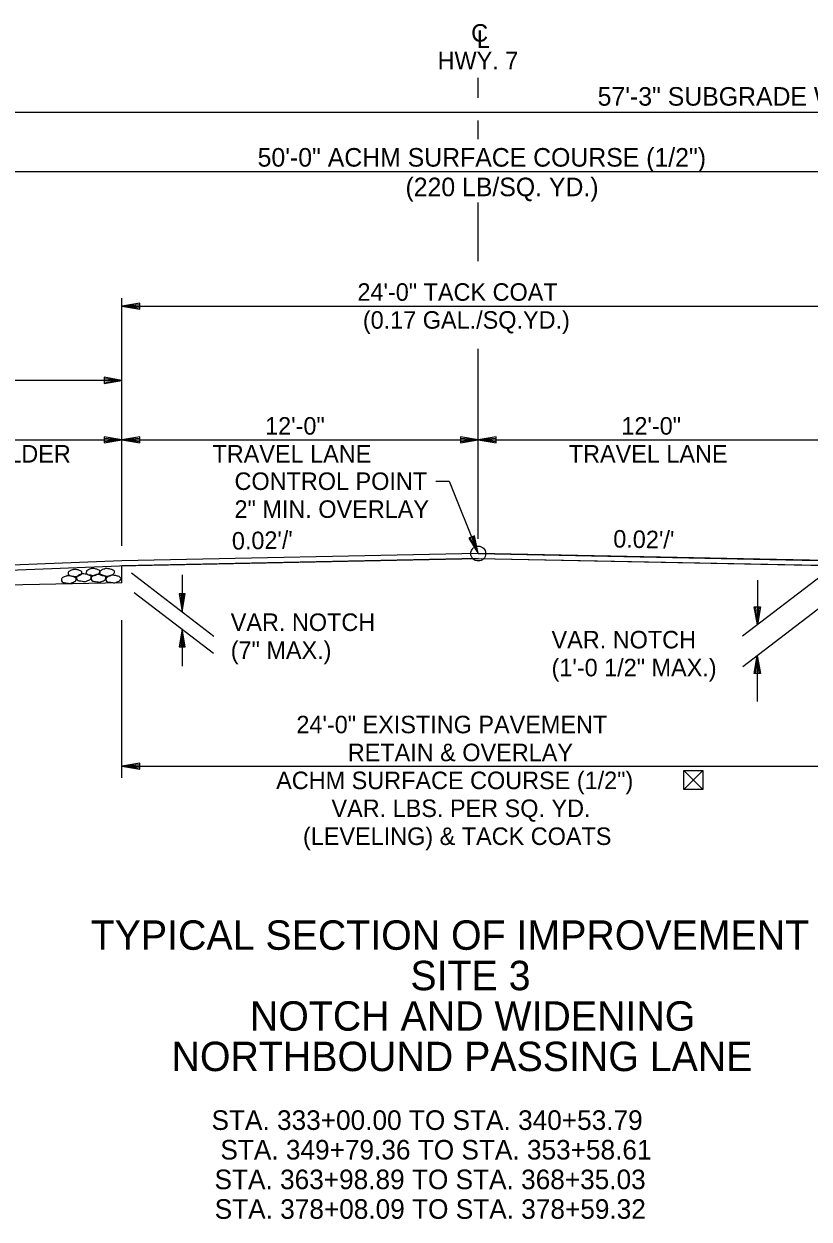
# Model space of a CAD drawing. Extents: x 1398183 to 1398373, y 1967240 to 1968889.
# Drawn here: x 1398229.85 to 1398256.3, y 1968483.43 to 1968523.66 of the extents above; entities that cross this region are included whole.
import ezdxf

# ---------------------------------------------------------------- set-up
doc = ezdxf.new("R2010")
doc.units = 0
for name, color, linetype in [('1', 7, 'Continuous'), ('10', 7, 'Continuous'), ('19', 7, 'Continuous'), ('42', 7, 'Continuous'), ('7', 7, 'Continuous'), ('Level 1', 7, 'Continuous'), ('Level 9', 7, 'Continuous')]:
    doc.layers.add(name, color=color, linetype=linetype)

# ---------------------------------------------------------------- blocks, each defined once
blk = doc.blocks.new('ROCKS')
at = {"layer": '1'}
blk.add_spline([(0.013, 0.06), (0.053, 0.053), (0.107, 0.033), (0.133, 0.013), (0.133, -0.007), (0.12, -0.033), (0.107, -0.04), (0.073, -0.053), (0.033, -0.067), (0.013, -0.067), (-0.02, -0.06), (-0.06, -0.053), (-0.087, -0.047), (-0.113, -0.02), (-0.113, -0.007), (-0.107, 0.02), (-0.087, 0.033), (-0.067, 0.047), (-0.033, 0.053), (-0.02, 0.06), (0.013, 0.06)], degree=3, dxfattribs=at)

msp = doc.modelspace()

# ---------------------------------------------------------------- linework, layer by layer
at = {"layer": '10'}
for p, q in [((1398252.716, 1968498.528), (1398252.075, 1968497.886)), ((1398252.075, 1968498.528), (1398252.716, 1968497.886)), ((1398252.335, 1968497.886), (1398252.324, 1968497.886))]:
    msp.add_line(p, q, dxfattribs=at)
msp.add_lwpolyline([(1398252.324, 1968497.886), (1398252.075, 1968497.886), (1398252.075, 1968498.528), (1398252.716, 1968498.528), (1398252.716, 1968497.886), (1398252.335, 1968497.886)], dxfattribs=at)
at = {"layer": '19'}
for p, q in [((1398222.545, 1968520.685), (1398279.917, 1968520.685)), ((1398275.152, 1968518.685), (1398225.119, 1968518.685)), ((1398233.15, 1968506.092), (1398233.15, 1968514.425)), ((1398233.75, 1968514.265), (1398233.15, 1968514.16)), ((1398233.75, 1968514.055), (1398233.75, 1968514.265)), ((1398233.15, 1968514.16), (1398286.13, 1968514.16)), ((1398233.15, 1968514.16), (1398233.75, 1968514.055)), ((1398233.75, 1968514.21), (1398233.31, 1968514.175)), ((1398233.31, 1968514.145), (1398233.75, 1968514.105)), ((1398233.15, 1968511.66), (1398209.15, 1968511.66)), ((1398232.55, 1968511.765), (1398232.55, 1968511.555)), ((1398233.15, 1968511.66), (1398232.55, 1968511.765)), ((1398232.99, 1968511.675), (1398232.55, 1968511.71)), ((1398232.55, 1968511.555), (1398233.15, 1968511.66)), ((1398232.55, 1968511.605), (1398232.99, 1968511.645)), ((1398225.15, 1968509.66), (1398233.15, 1968509.66)), ((1398232.55, 1968509.765), (1398232.55, 1968509.555)), ((1398233.15, 1968509.66), (1398232.55, 1968509.765)), ((1398232.99, 1968509.675), (1398232.55, 1968509.71)), ((1398232.55, 1968509.555), (1398233.15, 1968509.66)), ((1398232.55, 1968509.605), (1398232.99, 1968509.645)), ((1398233.75, 1968509.765), (1398233.15, 1968509.66)), ((1398233.15, 1968509.66), (1398245.15, 1968509.66)), ((1398233.15, 1968509.66), (1398233.75, 1968509.555)), ((1398233.75, 1968509.71), (1398233.31, 1968509.675)), ((1398233.31, 1968509.645), (1398233.75, 1968509.605)), ((1398233.75, 1968509.555), (1398233.75, 1968509.765)), ((1398244.55, 1968509.765), (1398244.55, 1968509.555)), ((1398245.15, 1968509.66), (1398244.55, 1968509.765)), ((1398244.99, 1968509.675), (1398244.55, 1968509.71)), ((1398244.55, 1968509.555), (1398245.15, 1968509.66)), ((1398244.55, 1968509.605), (1398244.99, 1968509.645)), ((1398245.75, 1968509.765), (1398245.15, 1968509.66)), ((1398245.15, 1968509.66), (1398245.75, 1968509.555)), ((1398245.15, 1968509.66), (1398257.15, 1968509.66)), ((1398245.75, 1968509.71), (1398245.31, 1968509.675)), ((1398245.31, 1968509.645), (1398245.75, 1968509.605)), ((1398245.75, 1968509.555), (1398245.75, 1968509.765)), ((1398245.023, 1968506.428), (1398244.83, 1968506.349)), ((1398244.83, 1968506.349), (1398245.15, 1968505.832)), ((1398244.873, 1968506.364), (1398245.076, 1968505.976)), ((1398245.101, 1968505.983), (1398244.975, 1968506.403)), ((1398245.15, 1968505.832), (1398245.023, 1968506.428)), ((1398233.15, 1968504.841), (1398233.15, 1968505.424)), ((1398233.472, 1968505.178), (1398236.25, 1968503.052)), ((1398235.179, 1968505.121), (1398235.179, 1968503.871)), ((1398256.753, 1968505.121), (1398254.051, 1968503.052)), ((1398254.552, 1968504.936), (1398254.552, 1968503.436)), ((1398233.564, 1968504.524), (1398236.229, 1968502.484)), ((1398235.284, 1968504.471), (1398235.074, 1968504.471)), ((1398235.074, 1968504.471), (1398235.179, 1968503.871)), ((1398235.129, 1968504.471), (1398235.164, 1968504.031)), ((1398235.179, 1968503.871), (1398235.284, 1968504.471)), ((1398235.194, 1968504.031), (1398235.234, 1968504.471)), ((1398256.747, 1968504.072), (1398254.065, 1968502.02)), ((1398254.447, 1968504.036), (1398254.657, 1968504.036)), ((1398254.552, 1968503.436), (1398254.447, 1968504.036)), ((1398254.537, 1968503.596), (1398254.497, 1968504.036)), ((1398254.657, 1968504.036), (1398254.552, 1968503.436)), ((1398254.602, 1968504.036), (1398254.567, 1968503.596)), ((1398233.15, 1968498.284), (1398233.15, 1968503.592)), ((1398235.179, 1968503.288), (1398235.074, 1968502.688)), ((1398235.164, 1968503.128), (1398235.129, 1968502.688)), ((1398235.284, 1968502.688), (1398235.179, 1968503.288)), ((1398235.179, 1968503.288), (1398235.179, 1968502.038)), ((1398235.234, 1968502.688), (1398235.194, 1968503.128)), ((1398235.074, 1968502.688), (1398235.284, 1968502.688)), ((1398254.444, 1968501.792), (1398254.549, 1968502.392)), ((1398254.494, 1968501.792), (1398254.534, 1968502.232)), ((1398254.549, 1968502.392), (1398254.654, 1968501.792)), ((1398254.551, 1968502.349), (1398254.551, 1968500.849)), ((1398254.564, 1968502.232), (1398254.599, 1968501.792)), ((1398254.654, 1968501.792), (1398254.444, 1968501.792)), ((1398233.75, 1968498.779), (1398233.15, 1968498.674)), ((1398233.15, 1968498.674), (1398233.75, 1968498.569)), ((1398233.15, 1968498.674), (1398257.15, 1968498.674)), ((1398233.75, 1968498.724), (1398233.31, 1968498.689)), ((1398233.31, 1968498.659), (1398233.75, 1968498.619)), ((1398233.75, 1968498.569), (1398233.75, 1968498.779))]:
    msp.add_line(p, q, dxfattribs=at)
for points in [[(1398243.723, 1968508.272), (1398244.169, 1968508.272), (1398245.15, 1968505.832)], [(1398245.15, 1968505.832), (1398233.15, 1968505.592), (1398225.15, 1968505.272)], [(1398245.15, 1968505.832), (1398257.15, 1968505.592), (1398269.15, 1968505.352), (1398275.15, 1968505.112)], [(1398225.065, 1968505.102), (1398233.065, 1968505.422), (1398245.15, 1968505.666), (1398269.237, 1968505.182), (1398275.235, 1968504.942)], [(1398233.15, 1968504.841), (1398222.578, 1968504.629)]]:
    msp.add_lwpolyline(points, dxfattribs=at)
msp.add_lwpolyline([(1398225.065, 1968505.102), (1398233.065, 1968505.422), (1398245.15, 1968505.666), (1398269.252, 1968505.191), (1398275.237, 1968504.942), (1398275.15, 1968505.112), (1398269.152, 1968505.352), (1398245.15, 1968505.832), (1398233.15, 1968505.592), (1398225.15, 1968505.272)], close=True, dxfattribs=at)
at = {"layer": '42'}
for points in [[(1398245.15, 1968505.666), (1398233.15, 1968505.424)], [(1398245.15, 1968505.666), (1398257.15, 1968505.425)]]:
    msp.add_lwpolyline(points, dxfattribs=at)
at = {"layer": '7'}
for p, q in [((1398245.149, 1968521.171), (1398245.149, 1968521.849)), ((1398245.149, 1968519.787), (1398245.149, 1968520.414)), ((1398245.15, 1968515.675), (1398245.15, 1968517.648)), ((1398245.15, 1968506.332), (1398245.15, 1968512.722))]:
    msp.add_line(p, q, dxfattribs=at)
at = {"layer": 'Level 9'}
msp.add_circle((1398245.15, 1968505.832), 0.25, dxfattribs=at)

# ---------------------------------------------------------------- block references
at = {"layer": 'Level 1'}
for p, xscale, yscale, rotation in [((1398231.339, 1968504.962), 2.011654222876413, 2.011654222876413, 1.8263814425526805), ((1398231.551, 1968505.182), 1.8866375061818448, 1.886637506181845, 1.8263814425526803), ((1398231.847, 1968505.025), 2.011654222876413, 2.011654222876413, 1.8263814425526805), ((1398232.159, 1968505.217), 1.851115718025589, 1.851115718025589, 1.8263814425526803), ((1398232.341, 1968505.007), 2.011654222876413, 2.011654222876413, 1.8263814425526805), ((1398232.628, 1968505.205), 2.011654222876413, 2.011654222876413, 1.8263814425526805), ((1398232.839, 1968504.981), 2.011654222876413, 2.011654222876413, 1.8263814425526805)]:
    msp.add_blockref('ROCKS', p, dxfattribs=dict(at, xscale=xscale, yscale=yscale, rotation=rotation))

# ---------------------------------------------------------------- texts
at = {"layer": '10'}
for s, height, p in [('12\'-0"', 0.59, (1398237.972, 1968509.835)), ('12\'-0"', 0.59, (1398249.972, 1968509.835)), ('SHOULDER', 0.59, (1398227.043, 1968508.895)), ('TRAVEL LANE', 0.59001, (1398236.2, 1968508.895)), ('TRAVEL LANE', 0.59001, (1398248.2, 1968508.895)), ('CONTROL POINT', 0.59001, (1398236.942, 1968507.973)), ('2" MIN. OVERLAY', 0.59001, (1398236.942, 1968507.033)), ('VAR. NOTCH', 0.59, (1398236.815, 1968503.226)), ('VAR. NOTCH', 0.59, (1398247.62, 1968502.639)), ('(7" MAX.)', 0.59, (1398236.815, 1968502.286)), ('(1\'-0 1/2" MAX.)', 0.59001, (1398247.62, 1968501.699))]:
    msp.add_text(s, height=height, dxfattribs=at).set_placement(p)
for s, p in [('24\'-0" EXISTING PAVEMENT', (1398239.026, 1968499.782)), ('RETAIN & OVERLAY', (1398240.757, 1968498.842)), ('ACHM SURFACE COURSE (1/2")', (1398238.345, 1968497.902)), ('VAR. LBS. PER SQ. YD.', (1398240.208, 1968496.962)), ('(LEVELING) & TACK COATS', (1398239.247, 1968496.022))]:
    msp.add_text(s, height=0.59001, rotation=0, dxfattribs=at).set_placement(p)
at = {"layer": '19'}
for s, height, p in [('C', 0.59, (1398244.913, 1968523.063)), ('L', 0.59, (1398245.101, 1968522.852)), ('HWY. 7', 0.59, (1398243.782, 1968522.133)), ('57\'-3" SUBGRADE WIDTH', 0.625, (1398249.173, 1968520.909)), ('50\'-0" ACHM SURFACE COURSE (1/2")', 0.625, (1398237.721, 1968518.857)), ('(220 LB/SQ. YD.)', 0.625, (1398242.701, 1968517.861)), ('TYPICAL SECTION OF IMPROVEMENT', 0.98999, (1398232.097, 1968492.494)), ('SITE 3', 0.99, (1398242.866, 1968491.133)), ('NOTCH AND WIDENING', 0.98999, (1398237.46, 1968489.771)), ('NORTHBOUND PASSING LANE', 0.98999, (1398234.821, 1968488.41)), ('STA. 333+00.00 TO STA. 340+53.79', 0.65999, (1398236.167, 1968486.43)), ('STA. 349+79.36 TO STA. 353+58.61', 0.65999, (1398236.466, 1968485.433)), ('STA. 363+98.89 TO STA. 368+35.03', 0.65999, (1398236.269, 1968484.435)), ('STA. 378+08.09 TO STA. 378+59.32', 0.65999, (1398236.274, 1968483.438))]:
    msp.add_text(s, height=height, dxfattribs=at).set_placement(p)
for rotation, p in [(1.1458, (1398236.859, 1968505.962)), (358.8542, (1398249.693, 1968506.037))]:
    msp.add_text("0.02'/'", height=0.59, rotation=rotation, dxfattribs=at).set_placement(p)
at = {"layer": '42'}
for s, p in [('24\'-0" TACK COAT', (1398241.082, 1968514.341)), ('(0.17 GAL./SQ.YD.)', (1398241.265, 1968513.401))]:
    msp.add_text(s, height=0.59001, rotation=360, dxfattribs=at).set_placement(p)

doc.saveas('drawing.dxf')
